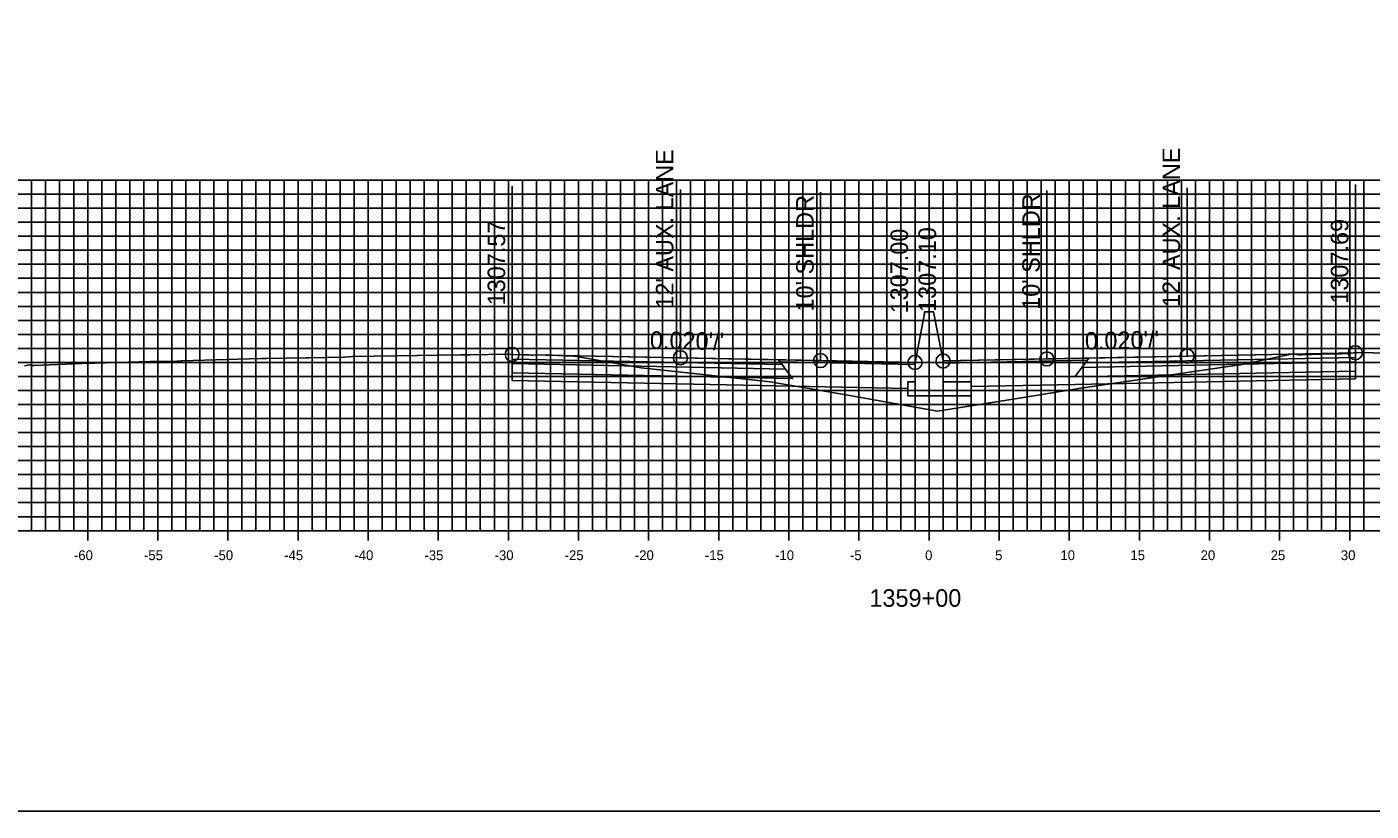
# Model space of a CAD drawing. Extents: x 674939 to 678919, y 750652 to 765176.
# Drawn here: x 678674.2 to 678770.1, y 753912.6 to 753968.5 of the extents above; entities that cross this region are included whole.
import ezdxf

# ---------------------------------------------------------------- set-up
doc = ezdxf.new("R2010")
doc.units = 0
for name, color, linetype in [('Level 10', 7, 'Continuous'), ('Level 17', 7, 'Continuous'), ('Level 18', 7, 'Continuous'), ('Level 19', 7, 'Continuous'), ('Level 20', 7, 'Continuous'), ('Level 22', 7, 'Continuous'), ('Level 23', 7, 'Continuous'), ('Level 4', 7, 'Continuous'), ('Level 8', 7, 'Continuous'), ('Level 9', 7, 'Continuous')]:
    doc.layers.add(name, color=color, linetype=linetype)

msp = doc.modelspace()

# ---------------------------------------------------------------- linework, layer by layer
at = {"layer": 'Level 10'}
msp.add_lwpolyline([(678674.017, 753944.302), (678674.393, 753944.374), (678674.581, 753944.334), (678674.711, 753944.34), (678678.664, 753944.499), (678679.042, 753944.51), (678682.994, 753944.627), (678683.112, 753944.626), (678684.429, 753944.61), (678684.89, 753944.648), (678684.907, 753944.649), (678685.199, 753944.674), (678685.241, 753944.677), (678690.885, 753944.832), (678691.276, 753944.841), (678694.099, 753944.878), (678694.336, 753944.883), (678696.782, 753944.926), (678696.806, 753944.924), (678696.841, 753944.928), (678697.406, 753944.978), (678705.118, 753945.092), (678705.807, 753945.101), (678708.441, 753945.137), (678708.803, 753945.126), (678708.804, 753945.126), (678708.863, 753945.123), (678710.194, 753945.081), (678710.289, 753945.081), (678711.23, 753945.093), (678712.547, 753945.034), (678712.642, 753945.03), (678713.018, 753945.031), (678713.389, 753944.971), (678718.013, 753944.171), (678720.642, 753943.888), (678727.192, 753943.168), (678732.746, 753942.217), (678739.139, 753941.083), (678744.67, 753941.967), (678749.357, 753942.705), (678760.515, 753944.357), (678760.648, 753944.376), (678760.724, 753944.392), (678764.476, 753945.155), (678764.501, 753945.157), (678764.625, 753945.136), (678764.906, 753945.088), (678765.085, 753945.099), (678766.628, 753945.144), (678766.986, 753945.163), (678767.106, 753945.155), (678767.948, 753945.168), (678768.426, 753945.188), (678768.846, 753945.24), (678768.912, 753945.244), (678768.936, 753945.243), (678769.05, 753945.25), (678773.79, 753945.171)], dxfattribs=at)
at = {"layer": 'Level 17'}
for points in [[(678738.203, 753948.051), (678737.533, 753944.551)], [(678738.863, 753948.155), (678738.863, 753948.155), (678738.203, 753948.155), (678738.203, 753948.051)], [(678738.863, 753948.155), (678739.533, 753944.655)], [(678737.533, 753944.551), (678737.533, 753943.176), (678737.033, 753943.176), (678737.033, 753942.176), (678741.533, 753942.176), (678741.533, 753943.176), (678739.533, 753943.176), (678739.533, 753944.655)]]:
    msp.add_lwpolyline(points, dxfattribs=at)
at = {"layer": 'Level 18'}
for points in [[(678737.533, 753944.551), (678730.803, 753944.686), (678720.803, 753944.886), (678708.803, 753945.126)], [(678768.936, 753945.243), (678756.936, 753945.003), (678746.936, 753944.803), (678739.533, 753944.655)]]:
    msp.add_lwpolyline(points, dxfattribs=at)
for points in [[(678708.803, 753945.126), (678708.803, 753944.796), (678728.053, 753944.411), (678727.803, 753944.746)], [(678727.803, 753944.746), (678737.533, 753944.551), (678737.537, 753944.394), (678727.923, 753944.586)], [(678749.817, 753944.704), (678739.533, 753944.498), (678739.533, 753944.655), (678749.936, 753944.863)], [(678768.936, 753945.243), (678768.936, 753944.913), (678749.686, 753944.528), (678749.936, 753944.863)]]:
    msp.add_lwpolyline(points, close=True, dxfattribs=at)
at = {"layer": 'Level 19'}
for points in [[(678708.803, 753944.796), (678708.803, 753944.466), (678728.303, 753944.076), (678728.053, 753944.411)], [(678768.936, 753944.913), (678768.936, 753944.583), (678749.436, 753944.193), (678749.686, 753944.528)], [(678708.803, 753944.466), (678708.803, 753943.806), (678728.803, 753943.406), (678728.303, 753944.076)], [(678768.936, 753944.583), (678768.936, 753943.923), (678748.936, 753943.523), (678749.436, 753944.193)]]:
    msp.add_lwpolyline(points, close=True, dxfattribs=at)
for points in [[(678708.803, 753943.806), (678708.803, 753943.266), (678728.803, 753942.866), (678737.033, 753942.701)], [(678768.936, 753943.923), (678768.936, 753943.383), (678748.936, 753942.983), (678741.533, 753942.835)]]:
    msp.add_lwpolyline(points, dxfattribs=at)
at = {"layer": 'Level 20'}
for p, q in [((678638.533, 753957.551), (678838.533, 753957.551)), ((678674.533, 753932.551), (678674.533, 753957.551)), ((678675.533, 753932.551), (678675.533, 753957.551)), ((678676.533, 753932.551), (678676.533, 753957.551)), ((678677.533, 753932.551), (678677.533, 753957.551)), ((678678.533, 753932.551), (678678.533, 753957.551)), ((678679.533, 753932.551), (678679.533, 753957.551)), ((678680.533, 753932.551), (678680.533, 753957.551)), ((678681.533, 753932.551), (678681.533, 753957.551)), ((678682.533, 753932.551), (678682.533, 753957.551)), ((678683.533, 753932.551), (678683.533, 753957.551)), ((678684.533, 753932.551), (678684.533, 753957.551)), ((678685.533, 753932.551), (678685.533, 753957.551)), ((678686.533, 753932.551), (678686.533, 753957.551)), ((678687.533, 753932.551), (678687.533, 753957.551)), ((678688.533, 753932.551), (678688.533, 753957.551)), ((678689.533, 753932.551), (678689.533, 753957.551)), ((678690.533, 753932.551), (678690.533, 753957.551)), ((678691.533, 753932.551), (678691.533, 753957.551)), ((678692.533, 753932.551), (678692.533, 753957.551)), ((678693.533, 753932.551), (678693.533, 753957.551)), ((678694.533, 753932.551), (678694.533, 753957.551)), ((678695.533, 753932.551), (678695.533, 753957.551)), ((678696.533, 753932.551), (678696.533, 753957.551)), ((678697.533, 753932.551), (678697.533, 753957.551)), ((678698.533, 753932.551), (678698.533, 753957.551)), ((678699.533, 753932.551), (678699.533, 753957.551)), ((678700.533, 753932.551), (678700.533, 753957.551)), ((678701.533, 753932.551), (678701.533, 753957.551)), ((678702.533, 753932.551), (678702.533, 753957.551)), ((678703.533, 753932.551), (678703.533, 753957.551)), ((678704.533, 753932.551), (678704.533, 753957.551)), ((678705.533, 753932.551), (678705.533, 753957.551)), ((678706.533, 753932.551), (678706.533, 753957.551)), ((678707.533, 753932.551), (678707.533, 753957.551)), ((678708.533, 753932.551), (678708.533, 753957.551)), ((678709.533, 753932.551), (678709.533, 753957.551)), ((678710.533, 753932.551), (678710.533, 753957.551)), ((678711.533, 753932.551), (678711.533, 753957.551)), ((678712.533, 753932.551), (678712.533, 753957.551)), ((678713.533, 753932.551), (678713.533, 753957.551)), ((678714.533, 753932.551), (678714.533, 753957.551)), ((678715.533, 753932.551), (678715.533, 753957.551)), ((678716.533, 753932.551), (678716.533, 753957.551)), ((678717.533, 753932.551), (678717.533, 753957.551)), ((678718.533, 753932.551), (678718.533, 753957.551)), ((678719.533, 753932.551), (678719.533, 753957.551)), ((678720.533, 753932.551), (678720.533, 753957.551)), ((678721.533, 753932.551), (678721.533, 753957.551)), ((678722.533, 753932.551), (678722.533, 753957.551)), ((678723.533, 753932.551), (678723.533, 753957.551)), ((678724.533, 753932.551), (678724.533, 753957.551)), ((678725.533, 753932.551), (678725.533, 753957.551)), ((678726.533, 753932.551), (678726.533, 753957.551)), ((678727.533, 753932.551), (678727.533, 753957.551)), ((678728.533, 753932.551), (678728.533, 753957.551)), ((678729.533, 753932.551), (678729.533, 753957.551)), ((678730.533, 753932.551), (678730.533, 753957.551)), ((678731.533, 753932.551), (678731.533, 753957.551)), ((678732.533, 753932.551), (678732.533, 753957.551)), ((678733.533, 753932.551), (678733.533, 753957.551)), ((678734.533, 753932.551), (678734.533, 753957.551)), ((678735.533, 753932.551), (678735.533, 753957.551)), ((678736.533, 753932.551), (678736.533, 753957.551)), ((678737.533, 753932.551), (678737.533, 753957.551)), ((678738.533, 753932.551), (678738.533, 753957.551)), ((678739.533, 753932.551), (678739.533, 753957.551)), ((678740.533, 753932.551), (678740.533, 753957.551)), ((678741.533, 753932.551), (678741.533, 753957.551)), ((678742.533, 753932.551), (678742.533, 753957.551)), ((678743.533, 753932.551), (678743.533, 753957.551)), ((678744.533, 753932.551), (678744.533, 753957.551)), ((678745.533, 753932.551), (678745.533, 753957.551)), ((678746.533, 753932.551), (678746.533, 753957.551)), ((678747.533, 753932.551), (678747.533, 753957.551)), ((678748.533, 753932.551), (678748.533, 753957.551)), ((678749.533, 753932.551), (678749.533, 753957.551)), ((678750.533, 753932.551), (678750.533, 753957.551)), ((678751.533, 753932.551), (678751.533, 753957.551)), ((678752.533, 753932.551), (678752.533, 753957.551)), ((678753.533, 753932.551), (678753.533, 753957.551)), ((678754.533, 753932.551), (678754.533, 753957.551)), ((678755.533, 753932.551), (678755.533, 753957.551)), ((678756.533, 753932.551), (678756.533, 753957.551)), ((678757.533, 753932.551), (678757.533, 753957.551)), ((678758.533, 753932.551), (678758.533, 753957.551)), ((678759.533, 753932.551), (678759.533, 753957.551)), ((678760.533, 753932.551), (678760.533, 753957.551)), ((678761.533, 753932.551), (678761.533, 753957.551)), ((678762.533, 753932.551), (678762.533, 753957.551)), ((678763.533, 753932.551), (678763.533, 753957.551)), ((678764.533, 753932.551), (678764.533, 753957.551)), ((678765.533, 753932.551), (678765.533, 753957.551)), ((678766.533, 753932.551), (678766.533, 753957.551)), ((678767.533, 753932.551), (678767.533, 753957.551)), ((678768.533, 753932.551), (678768.533, 753957.551)), ((678769.533, 753932.551), (678769.533, 753957.551)), ((678638.533, 753956.551), (678838.533, 753956.551)), ((678638.533, 753955.551), (678838.533, 753955.551)), ((678638.533, 753954.551), (678838.533, 753954.551)), ((678638.533, 753953.551), (678838.533, 753953.551)), ((678638.533, 753952.551), (678838.533, 753952.551)), ((678638.533, 753951.551), (678838.533, 753951.551)), ((678638.533, 753950.551), (678838.533, 753950.551)), ((678638.533, 753949.551), (678838.533, 753949.551)), ((678638.533, 753948.551), (678838.533, 753948.551)), ((678638.533, 753947.551), (678838.533, 753947.551)), ((678638.533, 753946.551), (678838.533, 753946.551)), ((678638.533, 753945.551), (678838.533, 753945.551)), ((678638.533, 753944.551), (678838.533, 753944.551)), ((678638.533, 753943.551), (678838.533, 753943.551)), ((678638.533, 753942.551), (678838.533, 753942.551)), ((678638.533, 753941.551), (678838.533, 753941.551)), ((678638.533, 753940.551), (678838.533, 753940.551)), ((678638.533, 753939.551), (678838.533, 753939.551)), ((678638.533, 753938.551), (678838.533, 753938.551)), ((678638.533, 753937.551), (678838.533, 753937.551)), ((678638.533, 753936.551), (678838.533, 753936.551)), ((678638.533, 753935.551), (678838.533, 753935.551)), ((678638.533, 753934.551), (678838.533, 753934.551)), ((678638.533, 753933.551), (678838.533, 753933.551)), ((678638.533, 753932.551), (678838.533, 753932.551))]:
    msp.add_line(p, q, dxfattribs=at)
at = {"layer": 'Level 23'}
for p, q in [((678768.936, 753945.243), (678768.936, 753957.243)), ((678708.803, 753945.126), (678708.803, 753957.126)), ((678720.803, 753944.886), (678720.803, 753956.886)), ((678730.803, 753944.686), (678730.803, 753956.686)), ((678737.533, 753944.551), (678737.533, 753956.551)), ((678739.533, 753944.655), (678739.533, 753956.655)), ((678746.936, 753944.803), (678746.936, 753956.803)), ((678756.936, 753945.003), (678756.936, 753957.003))]:
    msp.add_line(p, q, dxfattribs=at)
at = {"layer": 'Level 4'}
msp.add_lwpolyline([(678578.533, 753912.551), (678918.533, 753912.551), (678918.533, 754132.551), (678578.533, 754132.551)], close=True, dxfattribs=at)
for centre in [(678768.936, 753945.243), (678708.803, 753945.126), (678720.803, 753944.886), (678730.803, 753944.686), (678737.533, 753944.551), (678739.533, 753944.655), (678746.936, 753944.803), (678756.936, 753945.003)]:
    msp.add_circle(centre, 0.5, dxfattribs=at)
at = {"layer": 'Level 8'}
for p, q in [((678678.533, 753931.851), (678678.533, 753933.251)), ((678683.533, 753931.851), (678683.533, 753933.251)), ((678688.533, 753931.851), (678688.533, 753933.251)), ((678693.533, 753931.851), (678693.533, 753933.251)), ((678698.533, 753931.851), (678698.533, 753933.251)), ((678703.533, 753931.851), (678703.533, 753933.251)), ((678708.533, 753931.851), (678708.533, 753933.251)), ((678713.533, 753931.851), (678713.533, 753933.251)), ((678718.533, 753931.851), (678718.533, 753933.251)), ((678723.533, 753931.851), (678723.533, 753933.251)), ((678728.533, 753931.851), (678728.533, 753933.251)), ((678733.533, 753931.851), (678733.533, 753933.251)), ((678738.533, 753931.851), (678738.533, 753933.251)), ((678743.533, 753931.851), (678743.533, 753933.251)), ((678748.533, 753931.851), (678748.533, 753933.251)), ((678753.533, 753931.851), (678753.533, 753933.251)), ((678758.533, 753931.851), (678758.533, 753933.251)), ((678763.533, 753931.851), (678763.533, 753933.251)), ((678768.533, 753931.851), (678768.533, 753933.251)), ((678638.533, 753932.551), (678838.533, 753932.551))]:
    msp.add_line(p, q, dxfattribs=at)

# ---------------------------------------------------------------- texts
at = {"layer": 'Level 22'}
for rotation, p in [(358.85424, (678718.618, 753945.53)), (1.14576, (678749.661, 753945.458))]:
    msp.add_text("0.020'/'", height=1.25, rotation=rotation, dxfattribs=at).set_placement(p)
at = {"layer": 'Level 23'}
for s, p in [("12' AUX. LANE", (678720.303, 753948.386)), ("12' AUX. LANE", (678756.436, 753948.503)), ("10' SHLDR", (678730.303, 753948.186)), ("10' SHLDR", (678746.436, 753948.303)), ('1307.57', (678708.303, 753948.626)), ('1307.69', (678768.436, 753948.743)), ('1307.00', (678737.033, 753948.051)), ('1307.10', (678739.033, 753948.155))]:
    msp.add_text(s, height=1.25, rotation=90, dxfattribs=at).set_placement(p)
at = {"layer": 'Level 9'}
for s, height, p in [('-60', 0.7, (678677.552, 753930.451)), ('-55', 0.7, (678682.546, 753930.451)), ('-50', 0.7, (678687.552, 753930.451)), ('-45', 0.7, (678692.546, 753930.451)), ('-40', 0.7, (678697.552, 753930.451)), ('-35', 0.7, (678702.546, 753930.451)), ('-30', 0.7, (678707.552, 753930.451)), ('-25', 0.7, (678712.546, 753930.451)), ('-20', 0.7, (678717.552, 753930.451)), ('-15', 0.7, (678722.546, 753930.451)), ('-10', 0.7, (678727.552, 753930.451)), ('-5', 0.7, (678732.896, 753930.451)), ('0', 0.7, (678738.252, 753930.451)), ('5', 0.7, (678743.246, 753930.451)), ('10', 0.7, (678747.902, 753930.451)), ('15', 0.7, (678752.896, 753930.451)), ('20', 0.7, (678757.902, 753930.451)), ('25', 0.7, (678762.896, 753930.451)), ('30', 0.7, (678767.902, 753930.451)), ('1359+00', 1.25, (678734.281, 753927.126))]:
    msp.add_text(s, height=height, dxfattribs=at).set_placement(p)

doc.saveas('drawing.dxf')
